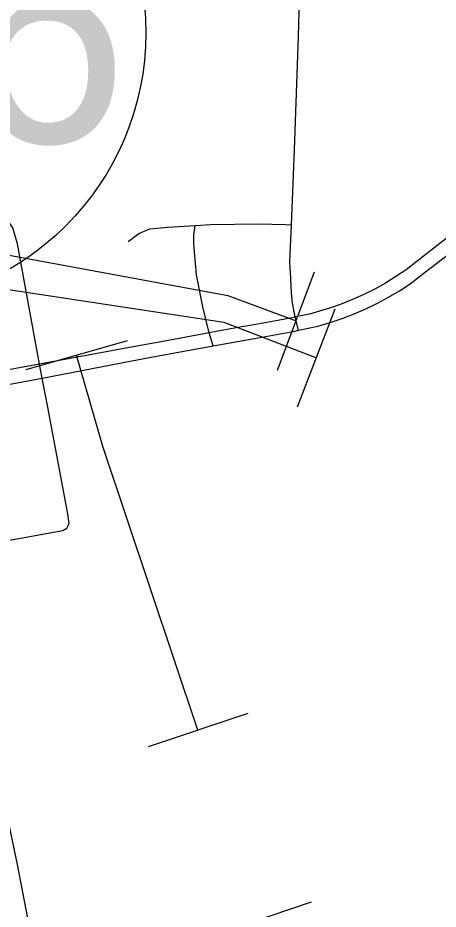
# Model space of a CAD drawing. Extents: x -157.2 to -99.3, y 12.2 to 46.2.
# Drawn here: x -146.581 to -146.259, y 32.094 to 32.775 of the extents above; entities that cross this region are included whole.
import ezdxf

# ---------------------------------------------------------------- set-up
doc = ezdxf.new("R2010")
doc.units = 0
for name, color, linetype in [('tdCoCityStreetMajor', 7, 'Continuous'), ('tdCoCityStreetMinor', 7, 'Continuous'), ('tdCoPipe', 7, 'Continuous'), ('tdCoPipe1', 7, 'Continuous'), ('tdCoPipe2', 7, 'Continuous'), ('tdCoShieldStRte', 7, 'Continuous'), ('tdStHwyPriRefPost1', 7, 'Continuous')]:
    doc.layers.add(name, color=color, linetype=linetype)

msp = doc.modelspace()

# ---------------------------------------------------------------- linework, layer by layer
at = {"layer": 'tdCoCityStreetMajor'}
for p, q in [((-146.46539, 32.52857), (-146.49535, 32.52304)), ((-146.42713, 32.52509), (-146.3969, 32.53058)), ((-146.49535, 32.52304), (-146.5337, 32.51597)), ((-146.5337, 32.51597), (-146.56398, 32.51039)), ((-146.53172, 32.50545), (-146.49343, 32.51284)), ((-146.56398, 32.51039), (-146.56401, 32.51038)), ((-146.56194, 32.49961), (-146.53172, 32.50545)), ((-146.56196, 32.4996), (-146.56194, 32.49961))]:
    msp.add_line(p, q, dxfattribs=at)
for points in [[(-146.2388, 32.61781), (-146.24553, 32.61241), (-146.27546, 32.58913)], [(-146.26905, 32.58084), (-146.23997, 32.60322), (-146.23214, 32.6095)], [(-146.27546, 32.58913), (-146.28401, 32.58248), (-146.29175, 32.57722), (-146.29972, 32.5723), (-146.3079, 32.56774), (-146.31627, 32.56354), (-146.32481, 32.55971), (-146.33352, 32.55626), (-146.34236, 32.5532), (-146.35775, 32.54849), (-146.36837, 32.54643)], [(-146.36627, 32.53624), (-146.36618, 32.53626), (-146.35134, 32.53952), (-146.34198, 32.54221), (-146.33274, 32.5453), (-146.32364, 32.54878), (-146.31469, 32.55265), (-146.30592, 32.55689), (-146.29734, 32.5615), (-146.28896, 32.56647), (-146.2808, 32.57179), (-146.26905, 32.58084)], [(-146.36837, 32.54643), (-146.36861, 32.54638), (-146.38191, 32.54379), (-146.39874, 32.54079)], [(-146.39874, 32.54079), (-146.40948, 32.53888), (-146.42899, 32.53528)], [(-146.42899, 32.53528), (-146.43438, 32.53428), (-146.46539, 32.52857)], [(-146.3969, 32.53058), (-146.36887, 32.53567), (-146.36627, 32.53624)], [(-146.46354, 32.51847), (-146.43143, 32.52431), (-146.42713, 32.52509)], [(-146.49343, 32.51284), (-146.47596, 32.51622), (-146.46354, 32.51847)], [(-146.56401, 32.51038), (-146.5822, 32.50703), (-146.61002, 32.50189)], [(-146.59789, 32.49311), (-146.57001, 32.49805), (-146.56196, 32.4996)], [(-146.56912, 32.06751), (-146.58087, 32.12848), (-146.59369, 32.19037), (-146.60484, 32.25222)]]:
    msp.add_lwpolyline(points, dxfattribs=at)
at = {"layer": 'tdCoCityStreetMinor'}
for points in [[(-146.36618, 32.53626), (-146.36861, 32.54638), (-146.37073, 32.55724), (-146.37147, 32.56464), (-146.37197, 32.57598), (-146.37271, 32.58856), (-146.37156, 32.6169), (-146.36925, 32.67413), (-146.36605, 32.76069), (-146.36358, 32.8544), (-146.36309, 32.86352), (-146.36062, 32.87339), (-146.35692, 32.8835), (-146.34952, 32.90372), (-146.34706, 32.91605), (-146.347, 32.92071)], [(-146.54245, 32.38662), (-146.54138, 32.38905), (-146.54262, 32.39744), (-146.55766, 32.47758), (-146.56196, 32.4996), (-146.56401, 32.51038), (-146.58084, 32.60237), (-146.58429, 32.61445), (-146.58873, 32.62111), (-146.59317, 32.62678), (-146.59786, 32.63097), (-146.61043, 32.63862), (-146.61808, 32.64306), (-146.62424, 32.6475), (-146.62669, 32.65081)], [(-146.49641, 32.60396), (-146.48818, 32.61027), (-146.47976, 32.61372), (-146.46617, 32.61487), (-146.445, 32.61621), (-146.43305, 32.61697), (-146.39669, 32.61754), (-146.3764, 32.61697), (-146.37156, 32.6169)], [(-146.43143, 32.52431), (-146.43438, 32.53428), (-146.43937, 32.55419), (-146.44396, 32.57869), (-146.44607, 32.60223), (-146.44607, 32.60912), (-146.445, 32.61621)], [(-146.63064, 32.36844), (-146.62241, 32.36959), (-146.54632, 32.38338), (-146.54311, 32.38511), (-146.54245, 32.38662)]]:
    msp.add_lwpolyline(points, dxfattribs=at)
at = {"layer": 'tdCoPipe'}
for p, q in [((-146.49698, 32.52831), (-146.57444, 32.50608)), ((-146.40483, 32.24368), (-146.48108, 32.21808)), ((-146.35645, 32.09955), (-146.43284, 32.07391))]:
    msp.add_line(p, q, dxfattribs=at)
msp.add_lwpolyline([(-146.44302, 32.23086), (-146.51551, 32.44683), (-146.53571, 32.51719)], dxfattribs=at)
at = {"layer": 'tdCoPipe1'}
msp.add_line((-146.38208, 32.50589), (-146.35401, 32.58098), dxfattribs=at)
msp.add_lwpolyline([(-146.66051, 32.60709), (-146.42008, 32.56289), (-146.36805, 32.54343)], dxfattribs=at)
at = {"layer": 'tdCoPipe2'}
msp.add_line((-146.36688, 32.47782), (-146.33816, 32.55267), dxfattribs=at)
msp.add_lwpolyline([(-146.64497, 32.57604), (-146.42325, 32.54238), (-146.35252, 32.51524)], dxfattribs=at)
at = {"layer": 'tdCoShieldStRte'}
msp.add_circle((-146.69122, 32.76351), 0.20845, dxfattribs=at)

# ---------------------------------------------------------------- texts
msp.add_text('376', height=0.17, dxfattribs=at).set_placement((-146.87578, 32.67962))
at = {"layer": 'tdStHwyPriRefPost1'}
msp.add_text('‒‒91', height=0.1, rotation=45, dxfattribs=at).set_placement((-146.65442, 32.70031))

doc.saveas('drawing.dxf')
